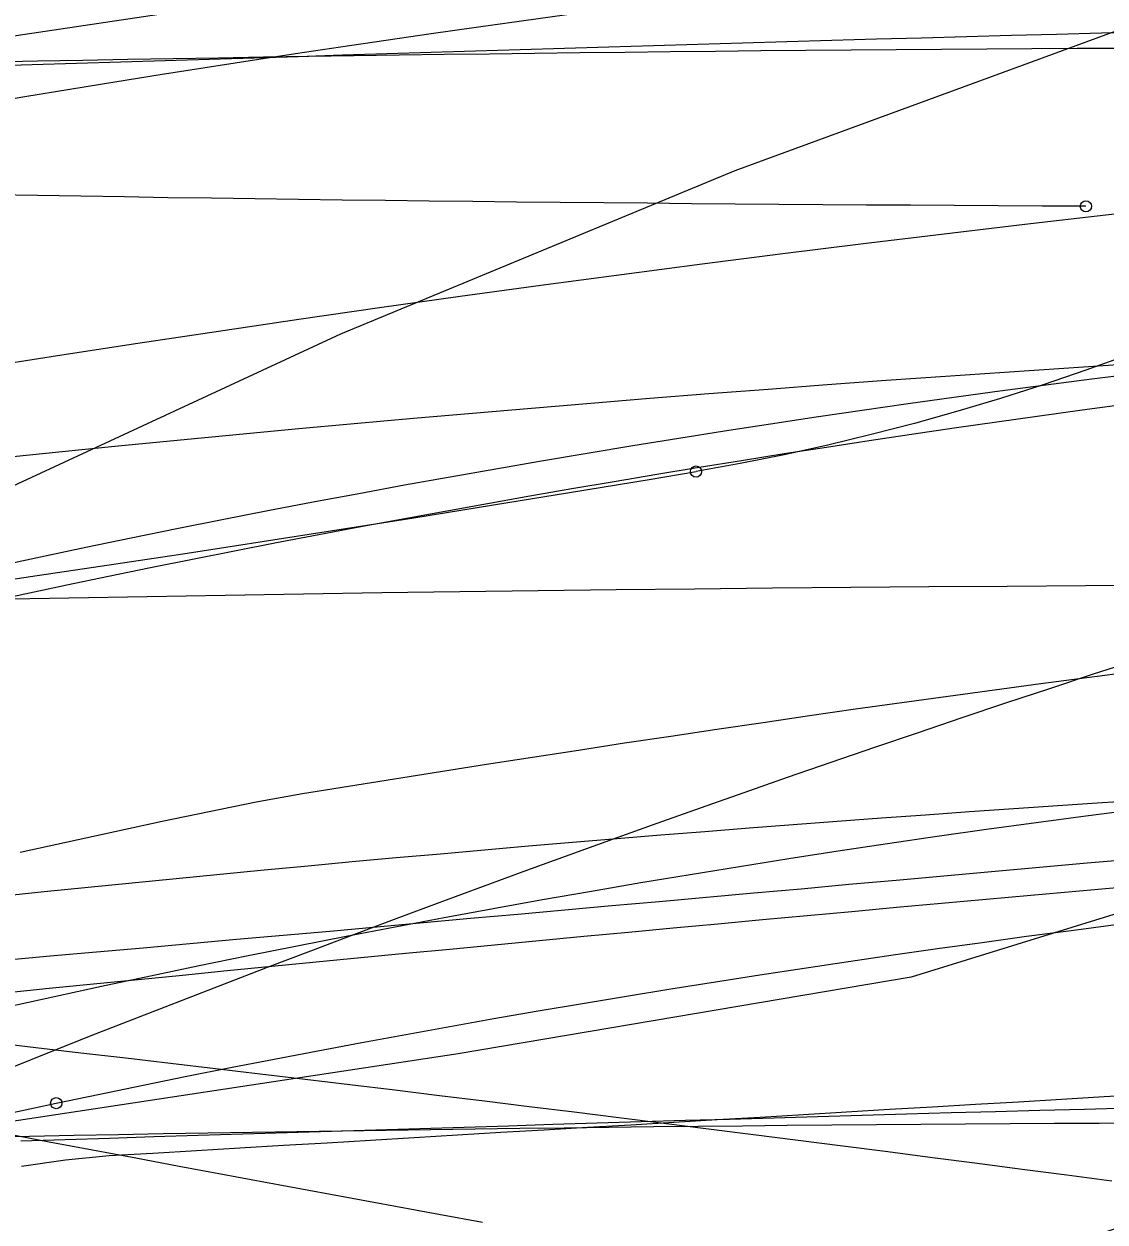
# Model space of a CAD drawing. Extents: x -14 to 1565148, y -25 to 642856.
# Drawn here: x 1564969.24 to 1564977.29, y 636514.48 to 636523.39 of the extents above; entities that cross this region are included whole.
import ezdxf

# ---------------------------------------------------------------- set-up
doc = ezdxf.new("R2010")
doc.units = 0
for name, color, linetype in [('DR_P_Headwall', 7, 'Continuous'), ('GE_P_Alignment_100_Stations', 7, 'Continuous'), ('MT_P_Work_Area', 7, 'Continuous'), ('PM_P_Edge_Line', 7, 'Continuous'), ('TR_Turning_Path25', 7, 'Continuous'), ('TR_Turning_Path26', 7, 'Continuous'), ('TR_Turning_Path27', 7, 'Continuous'), ('TR_Turning_Path28', 7, 'Continuous'), ('TR_Turning_Path28 - Copy-1', 7, 'Continuous'), ('TR_Turning_Path29', 7, 'Continuous')]:
    doc.layers.add(name, color=color, linetype=linetype)

msp = doc.modelspace()

# ---------------------------------------------------------------- linework, layer by layer
at = {"layer": 'DR_P_Headwall'}
msp.add_lwpolyline([(1564977.4011, 636516.969), (1564977.0675, 636516.9397), (1564976.734, 636516.9101), (1564976.4007, 636516.8804), (1564976.0675, 636516.8504), (1564975.7345, 636516.8203), (1564975.4016, 636516.79), (1564975.0688, 636516.7595), (1564974.7361, 636516.7289), (1564974.4036, 636516.6981), (1564974.0712, 636516.6671), (1564973.7389, 636516.6359), (1564973.4067, 636516.6046), (1564973.0746, 636516.5732), (1564972.7426, 636516.5415), (1564972.4107, 636516.5098), (1564972.0789, 636516.4779), (1564971.7472, 636516.4458), (1564971.4155, 636516.4137), (1564971.084, 636516.3813), (1564970.7525, 636516.3489), (1564970.4211, 636516.3163), (1564970.0897, 636516.2836), (1564969.7585, 636516.2508), (1564969.4272, 636516.2179), (1564969.0961, 636516.1848)], dxfattribs=at)
msp.add_arc((1564998.6546, 636332.9435), 190.2306, 77.326816, 100.645763, dxfattribs=at)
at = {"layer": 'GE_P_Alignment_100_Stations'}
for points in [[(1565000.4356, 636527.1296), (1564999.1932, 636527.3109), (1564996.1299, 636527.2986), (1564992.9688, 636526.97), (1564989.824, 636526.5112), (1564986.7009, 636525.9232), (1564983.6049, 636525.2068), (1564980.5411, 636524.3633), (1564977.5147, 636523.3941), (1564974.531, 636522.3009), (1564971.5949, 636521.0856), (1564968.7115, 636519.7503), (1564965.8857, 636518.2971), (1564963.1222, 636516.7286), (1564962.8495, 636516.5656)], [(1564980.2953, 636526.6502), (1564979.9944, 636526.4767), (1564977.0032, 636525.0171), (1564973.9499, 636524.0748), (1564970.746, 636523.5396), (1564967.4998, 636523.0553), (1564964.2473, 636522.6152), (1564960.9891, 636522.2195), (1564957.7259, 636521.8683), (1564954.4582, 636521.5617), (1564951.1866, 636521.2996)], [(1564981.3437, 636522.8289), (1564981.0578, 636522.6575), (1564980.7697, 636522.4899), (1564980.4793, 636522.3262), (1564980.1867, 636522.1665), (1564979.8919, 636522.011), (1564979.5949, 636521.8597), (1564979.2956, 636521.7128), (1564978.9943, 636521.5704), (1564978.6907, 636521.4326), (1564978.3851, 636521.2997), (1564978.0773, 636521.1716), (1564977.7675, 636521.0485), (1564977.4558, 636520.9306), (1564977.142, 636520.818), (1564976.8264, 636520.7108), (1564976.5089, 636520.6091), (1564976.1897, 636520.5132), (1564975.8688, 636520.423), (1564975.5463, 636520.3389), (1564975.2222, 636520.2609), (1564974.8967, 636520.1891), (1564974.5698, 636520.1237), (1564974.2417, 636520.0647)], [(1564982.4204, 636519.0245), (1564982.1481, 636518.8543), (1564979.1572, 636517.3283), (1564975.8439, 636516.3035), (1564972.4706, 636515.7323), (1564969.1184, 636515.2253), (1564965.7596, 636514.764), (1564962.3947, 636514.3486), (1564959.0245, 636513.979), (1564955.6495, 636513.6554), (1564952.2703, 636513.3779)], [(1564977.5094, 636517.1814), (1564977.153, 636517.15), (1564976.7972, 636517.1179), (1564976.4418, 636517.0854), (1564976.0869, 636517.0537), (1564975.7324, 636517.0226), (1564975.3785, 636516.9912), (1564975.0251, 636516.9586), (1564974.6722, 636516.9267), (1564974.3197, 636516.8956), (1564973.9677, 636516.8646), (1564973.6162, 636516.8326), (1564973.2653, 636516.8005), (1564972.9147, 636516.7693), (1564972.5646, 636516.7388), (1564972.215, 636516.7076), (1564971.8661, 636516.6753), (1564971.5174, 636516.6439), (1564971.1693, 636516.6134), (1564970.8215, 636516.5826), (1564970.4744, 636516.5508), (1564970.1276, 636516.5191), (1564969.7814, 636516.4886), (1564969.4353, 636516.4585), (1564969.09, 636516.4274)], [(1564977.5979, 636515.4313), (1564977.2792, 636515.4126), (1564976.9605, 636515.393), (1564976.6412, 636515.3739), (1564976.3219, 636515.3552), (1564976.0021, 636515.3367), (1564975.6823, 636515.3176), (1564975.3619, 636515.298), (1564975.0414, 636515.2788), (1564974.7204, 636515.2602), (1564974.3994, 636515.2416), (1564974.0778, 636515.2223), (1564973.7562, 636515.2027), (1564973.4341, 636515.1835), (1564973.1118, 636515.165), (1564972.7891, 636515.1464), (1564972.4663, 636515.1266), (1564972.1431, 636515.1069), (1564971.8197, 636515.0878), (1564971.4959, 636515.0692), (1564971.172, 636515.0503), (1564970.8477, 636515.0304), (1564970.5233, 636515.0107), (1564970.1985, 636514.9917), (1564969.8735, 636514.973), (1564969.5484, 636514.9418), (1564969.2231, 636514.8945)]]:
    msp.add_lwpolyline(points, dxfattribs=at)
msp.add_circle((1564974.2417, 636520.0647), 0.0417, dxfattribs=at)
msp.add_circle((1564974.2417, 636520.0647), 0.0417, dxfattribs=at)
for centre, radius, start, end in [((1565002.5161, 636450.5411), 80.9281, 93.736522, 120.446826), ((1564933.5992, 636761.3915), 244.7252, 274.248151, 279.559637)]:
    msp.add_arc(centre, radius, start, end, dxfattribs=at)
at = {"layer": 'MT_P_Work_Area'}
for points in [[(1564977.5938, 636523.334), (1564977.2587, 636523.3255), (1564976.9237, 636523.3168), (1564976.5889, 636523.3079), (1564976.2543, 636523.2988), (1564975.9199, 636523.2896), (1564975.5858, 636523.2803), (1564975.252, 636523.2708), (1564974.9187, 636523.2612), (1564974.5874, 636523.2516), (1564974.2562, 636523.2418), (1564973.9251, 636523.232), (1564973.5941, 636523.2221), (1564973.2632, 636523.212), (1564972.9325, 636523.202), (1564972.6018, 636523.1919), (1564972.2712, 636523.1817), (1564971.9408, 636523.1715), (1564971.6105, 636523.1613), (1564971.2803, 636523.151), (1564970.9501, 636523.1408), (1564970.6201, 636523.1305), (1564970.2903, 636523.1203), (1564969.9605, 636523.1101), (1564969.6308, 636523.0999), (1564969.3013, 636523.0898), (1564968.9718, 636523.0797)], [(1564977.5918, 636517.6204), (1564977.2633, 636517.5991), (1564976.9348, 636517.5773), (1564976.6063, 636517.555), (1564976.2778, 636517.5322), (1564975.9494, 636517.5089), (1564975.621, 636517.4851), (1564975.2927, 636517.4607), (1564974.9644, 636517.4359), (1564974.6361, 636517.4106), (1564974.3079, 636517.3848), (1564973.9797, 636517.3584), (1564973.6516, 636517.3316), (1564973.3235, 636517.3042), (1564972.9954, 636517.2764), (1564972.6674, 636517.2481), (1564972.3394, 636517.2192), (1564972.0115, 636517.1898), (1564971.6836, 636517.16), (1564971.3558, 636517.1296), (1564971.028, 636517.0987), (1564970.7003, 636517.0674), (1564970.3726, 636517.0355), (1564970.0449, 636517.0031), (1564969.7174, 636516.9702), (1564969.3898, 636516.9368), (1564969.0623, 636516.9029)], [(1564977.4626, 636515.3281), (1564977.1319, 636515.3195), (1564976.8012, 636515.3107), (1564976.4705, 636515.3018), (1564976.1399, 636515.2927), (1564975.8094, 636515.2834), (1564975.479, 636515.2741), (1564975.1488, 636515.2646), (1564974.8204, 636515.255), (1564974.4917, 636515.2453), (1564974.163, 636515.2355), (1564973.8341, 636515.2257), (1564973.505, 636515.2157), (1564973.1759, 636515.2057), (1564972.8466, 636515.1956), (1564972.5171, 636515.1855), (1564972.1876, 636515.1753), (1564971.8579, 636515.1651), (1564971.5281, 636515.1549), (1564971.1982, 636515.1446), (1564970.8682, 636515.1344), (1564970.5381, 636515.1242), (1564970.2079, 636515.1139), (1564969.8776, 636515.1038), (1564969.5471, 636515.0936), (1564969.2166, 636515.0835)]]:
    msp.add_lwpolyline(points, dxfattribs=at)
msp.add_arc((1564991.2808, 636303.8078), 217.495, 82.263825, 97.14358, dxfattribs=at)
at = {"layer": 'PM_P_Edge_Line'}
msp.add_lwpolyline([(1564977.4959, 636518.5752), (1564977.1514, 636518.5308), (1564976.807, 636518.4854), (1564976.4625, 636518.4392), (1564976.1181, 636518.3921), (1564975.7737, 636518.3443), (1564975.4295, 636518.2957), (1564975.0853, 636518.2463), (1564974.7413, 636518.1963), (1564974.3974, 636518.1457), (1564974.0538, 636518.0944), (1564973.7102, 636518.0426), (1564973.3671, 636517.9903), (1564973.0241, 636517.9376), (1564972.6815, 636517.8844), (1564972.3392, 636517.8308), (1564971.9972, 636517.7768), (1564971.6555, 636517.7222), (1564971.3132, 636517.6658), (1564970.9685, 636517.6044), (1564970.6193, 636517.5342), (1564970.2683, 636517.4604), (1564969.9171, 636517.3849), (1564969.5653, 636517.3079), (1564969.2133, 636517.2294)], dxfattribs=at)
msp.add_arc((1564992.2452, 636384.2286), 140.5186, 91.095982, 108.852384, dxfattribs=at)
at = {"layer": 'TR_Turning_Path25'}
for points in [[(1564969.0256, 636519.358), (1564969.3631, 636519.4303), (1564969.7008, 636519.5014), (1564970.0388, 636519.5713), (1564970.377, 636519.6399), (1564970.7155, 636519.7073), (1564971.0542, 636519.7735), (1564971.3932, 636519.8384), (1564971.7324, 636519.9021), (1564972.0718, 636519.9646), (1564972.4115, 636520.0259), (1564972.7514, 636520.0859), (1564973.0915, 636520.1446), (1564973.4318, 636520.2022), (1564973.7723, 636520.2585), (1564974.113, 636520.3135), (1564974.4539, 636520.3673), (1564974.795, 636520.4199), (1564975.1363, 636520.4713), (1564975.4778, 636520.5214), (1564975.8194, 636520.5702), (1564976.1613, 636520.6178), (1564976.5033, 636520.6642), (1564976.8455, 636520.7093), (1564977.1878, 636520.7532), (1564977.5303, 636520.7958)], [(1564969.4809, 636515.3656), (1564969.8041, 636515.4333), (1564970.1278, 636515.5), (1564970.4521, 636515.5656), (1564970.7771, 636515.6302), (1564971.1026, 636515.6937), (1564971.4286, 636515.7561), (1564971.7552, 636515.8174), (1564972.0824, 636515.8776), (1564972.41, 636515.9367), (1564972.7381, 636515.9948), (1564973.0667, 636516.0518), (1564973.3958, 636516.1076), (1564973.7253, 636516.1625), (1564974.0552, 636516.2162), (1564974.3856, 636516.2688), (1564974.7158, 636516.3204), (1564975.0463, 636516.3708), (1564975.377, 636516.4201), (1564975.708, 636516.4684), (1564976.0392, 636516.5157), (1564976.3706, 636516.5619), (1564976.7023, 636516.607), (1564977.0341, 636516.6512), (1564977.3662, 636516.6942)], [(1564969.1581, 636515.2967), (1564969.4809, 636515.3656)]]:
    msp.add_lwpolyline(points, dxfattribs=at)
msp.add_circle((1564969.4809, 636515.3656), 0.0417, dxfattribs=at)
msp.add_circle((1564969.4809, 636515.3656), 0.0417, dxfattribs=at)
msp.add_arc((1564989.0874, 636426.5647), 91.716, 76.770781, 136.759203, dxfattribs=at)
at = {"layer": 'TR_Turning_Path26'}
msp.add_arc((1564687.6648, 635201.0823), 1339.1501, 76.8073949, 79.913822, dxfattribs=at)
at = {"layer": 'TR_Turning_Path27'}
msp.add_lwpolyline([(1564968.9365, 636519.0888), (1564969.2476, 636519.1554), (1564969.559, 636519.221), (1564969.8707, 636519.2858), (1564970.1827, 636519.3496), (1564970.4951, 636519.4125), (1564970.8077, 636519.4745), (1564971.1206, 636519.5356), (1564971.4338, 636519.5958), (1564971.7472, 636519.655), (1564972.061, 636519.7133), (1564972.375, 636519.7708), (1564972.6893, 636519.8273), (1564973.0039, 636519.8829), (1564973.3187, 636519.9376), (1564973.6338, 636519.9914), (1564973.9491, 636520.0443), (1564974.2647, 636520.0963), (1564974.5805, 636520.1474), (1564974.8966, 636520.1976), (1564975.2129, 636520.2469), (1564975.5294, 636520.2953), (1564975.8462, 636520.3428), (1564976.1631, 636520.3894), (1564976.4804, 636520.4351), (1564976.7978, 636520.4799), (1564977.1154, 636520.5238), (1564977.4333, 636520.5669)], dxfattribs=at)
at = {"layer": 'TR_Turning_Path28'}
for points in [[(1564977.4143, 636523.2127), (1564977.0779, 636523.2109), (1564976.7415, 636523.209), (1564976.4052, 636523.2069), (1564976.0688, 636523.2046), (1564975.7324, 636523.2021), (1564975.396, 636523.1994), (1564975.0596, 636523.1965), (1564974.7233, 636523.1934), (1564974.3869, 636523.1901), (1564974.0505, 636523.1866), (1564973.7141, 636523.1829), (1564973.3778, 636523.179), (1564973.0414, 636523.175), (1564972.705, 636523.1707), (1564972.3687, 636523.1662), (1564972.0323, 636523.1615), (1564971.6959, 636523.1567), (1564971.3596, 636523.1516), (1564971.0232, 636523.1463), (1564970.6869, 636523.1409), (1564970.3505, 636523.1352), (1564970.0142, 636523.1294), (1564969.6779, 636523.1233), (1564969.3415, 636523.1171), (1564969.0052, 636523.1106)], [(1564977.1434, 636522.0377), (1564976.8166, 636522.0394), (1564976.49, 636522.0413), (1564976.1635, 636522.0432), (1564975.8371, 636522.0453), (1564975.5108, 636522.0474), (1564975.1847, 636522.0497), (1564974.8588, 636522.0521), (1564974.533, 636522.0546), (1564974.2073, 636522.0572), (1564973.8818, 636522.06), (1564973.5564, 636522.063), (1564973.2312, 636522.066), (1564972.9061, 636522.0693), (1564972.5812, 636522.0727), (1564972.2564, 636522.0763), (1564971.9318, 636522.0801), (1564971.6074, 636522.0841), (1564971.2831, 636522.0883), (1564970.9589, 636522.0926), (1564970.635, 636522.0972), (1564970.3112, 636522.102), (1564969.9875, 636522.1071), (1564969.664, 636522.1123), (1564969.3407, 636522.1178), (1564969.0176, 636522.1235)], [(1564977.5739, 636515.217), (1564977.2422, 636515.2153), (1564976.9105, 636515.2135), (1564976.5788, 636515.2115), (1564976.2471, 636515.2093), (1564975.9154, 636515.2069), (1564975.5837, 636515.2043), (1564975.252, 636515.2015), (1564974.9203, 636515.1985), (1564974.5886, 636515.1954), (1564974.2569, 636515.192), (1564973.9252, 636515.1884), (1564973.5935, 636515.1847), (1564973.2618, 636515.1807), (1564972.9301, 636515.1766), (1564972.5984, 636515.1722), (1564972.2667, 636515.1677), (1564971.935, 636515.163), (1564971.6033, 636515.158), (1564971.2717, 636515.1529), (1564970.94, 636515.1476), (1564970.6083, 636515.1421), (1564970.2766, 636515.1364), (1564969.945, 636515.1305), (1564969.6133, 636515.1244), (1564969.2816, 636515.1181), (1564968.95, 636515.1116)]]:
    msp.add_lwpolyline(points, dxfattribs=at)
msp.add_circle((1564977.1434, 636522.0377), 0.0417, dxfattribs=at)
msp.add_arc((1564980.1848, 635948.3329), 570.8883, 87.034625, 94.511069, dxfattribs=at)
at = {"layer": 'TR_Turning_Path28 - Copy-1'}
for points in [[(1564977.3352, 636514.785), (1564977.002, 636514.829), (1564976.6687, 636514.8727), (1564976.3354, 636514.9163), (1564976.0021, 636514.9596), (1564975.6688, 636515.0027), (1564975.3354, 636515.0455), (1564975.002, 636515.0881), (1564974.6685, 636515.1305), (1564974.3351, 636515.1727), (1564974.0016, 636515.2146), (1564973.6681, 636515.2563), (1564973.3345, 636515.2978), (1564973.0009, 636515.339), (1564972.6673, 636515.38), (1564972.3337, 636515.4208), (1564972, 636515.4613), (1564971.6663, 636515.5016), (1564971.3326, 636515.5417), (1564970.9989, 636515.5815), (1564970.6651, 636515.6211), (1564970.3313, 636515.6605), (1564969.9975, 636515.6997), (1564969.6636, 636515.7386), (1564969.3297, 636515.7773), (1564968.9958, 636515.8158)], [(1564972.6517, 636514.4788), (1564972.329, 636514.5376), (1564972.0063, 636514.5966), (1564971.6838, 636514.6559), (1564971.3614, 636514.7153), (1564971.039, 636514.775), (1564970.7168, 636514.8348), (1564970.3948, 636514.8949), (1564970.0728, 636514.9553), (1564969.7509, 636515.0158), (1564969.4291, 636515.0765), (1564969.1075, 636515.1375)]]:
    msp.add_lwpolyline(points, dxfattribs=at)
at = {"layer": 'TR_Turning_Path29'}
msp.add_lwpolyline([(1564977.5246, 636518.6623), (1564977.1981, 636518.5559), (1564976.872, 636518.4486), (1564976.5461, 636518.3405), (1564976.2206, 636518.2316), (1564975.8953, 636518.1218), (1564975.5702, 636518.0112), (1564975.2455, 636517.8997), (1564974.9211, 636517.7874), (1564974.5969, 636517.6743), (1564974.273, 636517.5603), (1564973.9495, 636517.4455), (1564973.6262, 636517.3299), (1564973.3032, 636517.2135), (1564972.9806, 636517.0962), (1564972.6582, 636516.978), (1564972.3361, 636516.8591), (1564972.0144, 636516.7393), (1564971.6929, 636516.6187), (1564971.3718, 636516.4973), (1564971.051, 636516.375), (1564970.7305, 636516.2519), (1564970.4103, 636516.128), (1564970.0904, 636516.0033), (1564969.7709, 636515.8777), (1564969.4517, 636515.7513), (1564969.1328, 636515.6241)], dxfattribs=at)
msp.add_arc((1565018.6706, 636391.9039), 129.3042, 86.340715, 118.81406, dxfattribs=at)

doc.saveas('drawing.dxf')
